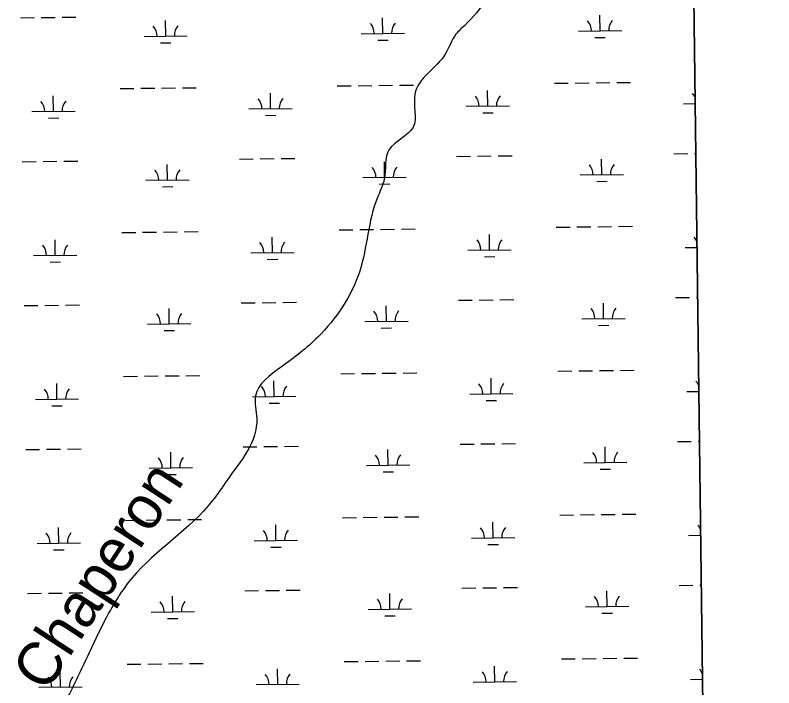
# Model space of a CAD drawing. Extents: x 3704301 to 3742427, y 506229 to 532009.
# Drawn here: x 3738499 to 3740252, y 525018 to 526572 of the extents above; entities that cross this region are included whole.
import ezdxf

# ---------------------------------------------------------------- set-up
doc = ezdxf.new("R2010")
doc.units = 0
for name, color, linetype in [('V-GRID-FRAM', 7, 'Continuous'), ('V-RIVR-IDEN', 7, 'Continuous'), ('V-TOPO-SHOR', 7, 'Continuous'), ('V-WETL-SWMP', 7, 'Continuous')]:
    doc.layers.add(name, color=color, linetype=linetype)

msp = doc.modelspace()

# ---------------------------------------------------------------- linework, layer by layer
at = {"layer": 'V-GRID-FRAM'}
msp.add_lwpolyline([(3708355.7, 529827.8), (3740022.4, 530214.7), (3740252.5, 512033.3), (3708569.9, 511646.2), (3708355.7, 529827.8)], dxfattribs=at)
at = {"layer": 'V-TOPO-SHOR'}
msp.add_spline([(3739633.6, 526676.7), (3739538.1, 526548.8), (3739518, 526528.2), (3739493.1, 526482.1), (3739422.9, 526389.6), (3739418.8, 526313.1), (3739363.4, 526261.5), (3739352.3, 526193.3), (3739336.5, 526150.7), (3739295.5, 525980.6), (3739198.5, 525827.9), (3739114.9, 525759.5), (3739054.6, 525692.5), (3739057.7, 525640), (3738989.2, 525497.5), (3738955.6, 525450.2), (3738769.5, 525271.5), (3738709.5, 525179.1), (3738664.8, 525086.9), (3738615.2, 524984.4), (3738564.5, 524878.8), (3738515.7, 524789.7), (3738338.2, 524654.9), (3738233.7, 524526.6), (3738185.7, 524499.4), (3738021.5, 524391.6), (3737961, 524339.9), (3737915.7, 524298.6), (3737762.7, 524119.1), (3737684.5, 524056.1), (3737619.4, 523958.9), (3737584.5, 523902.5), (3737552.2, 523884.2), (3737468.7, 523789), (3737423.5, 523742.6), (3737300.4, 523598.5), (3737169.2, 523466.2), (3736998.4, 523307), (3736804.6, 523129.1), (3736729.3, 523046.7), (3736532.9, 522866.1), (3736374.2, 522688.4), (3736294.5, 522601.7), (3736210.6, 522526.8), (3736161.2, 522489.9)], degree=3, dxfattribs=at)
at = {"layer": 'V-WETL-SWMP'}
for p, q in [((3740207.4, 515597.3), (3740049.3, 528087.6)), ((3738511.8, 526566.3), (3738543.8, 526566.7)), ((3738559.8, 526566.9), (3738591.8, 526567.3)), ((3738607.8, 526567.5), (3738639.8, 526567.8)), ((3739349.1, 526530.1), (3739348.6, 526566.1)), ((3739850.9, 526536.2), (3739850.5, 526572.2)), ((3738847.2, 526523.9), (3738846.8, 526559.9)), ((3739299.1, 526529.5), (3739399.1, 526530.7)), ((3739800.9, 526535.6), (3739900.9, 526536.8)), ((3738797.2, 526523.3), (3738897.2, 526524.6)), ((3738835.4, 526508.4), (3738859.4, 526508.7)), ((3739337.3, 526514.5), (3739361.3, 526514.8)), ((3739839.1, 526520.6), (3739863.1, 526520.9)), ((3738741.8, 526402.6), (3738773.8, 526403)), ((3738789.8, 526403.2), (3738821.8, 526403.6)), ((3738837.8, 526403.7), (3738869.8, 526404.1)), ((3738885.8, 526404.3), (3738917.8, 526404.7)), ((3739243.7, 526408.7), (3739275.7, 526409.1)), ((3739291.7, 526409.3), (3739323.7, 526409.7)), ((3739339.7, 526409.9), (3739371.7, 526410.3)), ((3739387.7, 526410.5), (3739419.7, 526410.9)), ((3739745.6, 526414.8), (3739777.6, 526415.2)), ((3739793.6, 526415.4), (3739825.6, 526415.8)), ((3739841.6, 526416), (3739873.6, 526416.4)), ((3739889.6, 526416.6), (3739921.6, 526417)), ((3738587.9, 526349.9), (3738587.4, 526385.9)), ((3739089.7, 526356.1), (3739089.3, 526392.1)), ((3739591.6, 526362.2), (3739591.2, 526398.2)), ((3740043.5, 526367.7), (3740071.1, 526368.1)), ((3738537.9, 526349.3), (3738637.9, 526350.6)), ((3739039.7, 526355.5), (3739139.7, 526356.7)), ((3739541.6, 526361.6), (3739641.6, 526362.8)), ((3738576.1, 526334.4), (3738600.1, 526334.7)), ((3739077.9, 526340.5), (3739101.9, 526340.8)), ((3739579.8, 526346.6), (3739603.8, 526346.9)), ((3739519.6, 526245.9), (3739551.6, 526246.3)), ((3739567.6, 526246.5), (3739599.6, 526246.9)), ((3739615.6, 526247.1), (3739647.6, 526247.5)), ((3740021.5, 526252), (3740053.5, 526252.4)), ((3740069.5, 526252.6), (3740072.6, 526252.6)), ((3738515.9, 526233.6), (3738547.9, 526234)), ((3738563.9, 526234.2), (3738595.9, 526234.6)), ((3738611.9, 526234.8), (3738643.9, 526235.2)), ((3738851.3, 526191.3), (3738850.8, 526227.3)), ((3739017.7, 526239.8), (3739049.7, 526240.1)), ((3739065.7, 526240.3), (3739097.7, 526240.7)), ((3739113.7, 526240.9), (3739145.7, 526241.3)), ((3739353.1, 526197.4), (3739352.7, 526233.4)), ((3739855, 526203.6), (3739854.6, 526239.6)), ((3738801.3, 526190.7), (3738901.3, 526191.9)), ((3739303.1, 526196.8), (3739403.1, 526198)), ((3739805, 526202.9), (3739905, 526204.2)), ((3738839.5, 526175.7), (3738863.5, 526176)), ((3739341.3, 526181.8), (3739365.3, 526182.1)), ((3739843.2, 526188), (3739867.2, 526188.3)), ((3738745.9, 526069.9), (3738777.9, 526070.3)), ((3738793.9, 526070.5), (3738825.9, 526070.9)), ((3738841.9, 526071.1), (3738873.9, 526071.5)), ((3738889.9, 526071.7), (3738921.9, 526072.1)), ((3739247.8, 526076.1), (3739279.8, 526076.4)), ((3739295.8, 526076.6), (3739327.8, 526077)), ((3739343.8, 526077.2), (3739375.8, 526077.6)), ((3739391.8, 526077.8), (3739423.8, 526078.2)), ((3739749.6, 526082.2), (3739781.6, 526082.6)), ((3739797.6, 526082.8), (3739829.6, 526083.2)), ((3739845.6, 526083.4), (3739877.6, 526083.8)), ((3739893.6, 526083.9), (3739925.6, 526084.3)), ((3738591.9, 526017.3), (3738591.5, 526053.3)), ((3739093.8, 526023.4), (3739093.4, 526059.4)), ((3739595.7, 526029.6), (3739595.2, 526065.6)), ((3740047.6, 526035.1), (3740075.3, 526035.4)), ((3738541.9, 526016.7), (3738641.9, 526017.9)), ((3739043.8, 526022.8), (3739143.8, 526024)), ((3739545.7, 526029), (3739645.7, 526030.2)), ((3738580.1, 526001.7), (3738604.1, 526002)), ((3739082, 526007.9), (3739106, 526008.1)), ((3739583.9, 526014), (3739607.9, 526014.3)), ((3739523.7, 525913.2), (3739555.7, 525913.6)), ((3739571.7, 525913.8), (3739603.7, 525914.2)), ((3739619.7, 525914.4), (3739651.7, 525914.8)), ((3740025.6, 525919.4), (3740057.6, 525919.8)), ((3740073.6, 525920), (3740076.8, 525920)), ((3738519.9, 525901), (3738551.9, 525901.4)), ((3738567.9, 525901.6), (3738599.9, 525902)), ((3738615.9, 525902.1), (3738647.9, 525902.5)), ((3738855.3, 525858.6), (3738854.9, 525894.6)), ((3739021.8, 525907.1), (3739053.8, 525907.5)), ((3739069.8, 525907.7), (3739101.8, 525908.1)), ((3739117.8, 525908.3), (3739149.8, 525908.7)), ((3739357.2, 525864.8), (3739356.8, 525900.8)), ((3739859.1, 525870.9), (3739858.6, 525906.9)), ((3738805.3, 525858), (3738905.3, 525859.3)), ((3739307.2, 525864.2), (3739407.2, 525865.4)), ((3739809.1, 525870.3), (3739909.1, 525871.5)), ((3738843.5, 525843.1), (3738867.5, 525843.4)), ((3739345.4, 525849.2), (3739369.4, 525849.5)), ((3739847.3, 525855.3), (3739871.3, 525855.6)), ((3738750, 525737.3), (3738782, 525737.7)), ((3738798, 525737.9), (3738830, 525738.3)), ((3738846, 525738.4), (3738878, 525738.8)), ((3738893.9, 525739), (3738925.9, 525739.4)), ((3739251.8, 525743.4), (3739283.8, 525743.8)), ((3739299.8, 525744), (3739331.8, 525744.4)), ((3739347.8, 525744.6), (3739379.8, 525745)), ((3739395.8, 525745.2), (3739427.8, 525745.6)), ((3739753.7, 525749.5), (3739785.7, 525749.9)), ((3739801.7, 525750.1), (3739833.7, 525750.5)), ((3739849.7, 525750.7), (3739881.7, 525751.1)), ((3739897.7, 525751.3), (3739929.7, 525751.7)), ((3738596, 525684.6), (3738595.6, 525720.6)), ((3739097.9, 525690.8), (3739097.4, 525726.8)), ((3739599.7, 525696.9), (3739599.3, 525732.9)), ((3740051.6, 525702.4), (3740079.5, 525702.8)), ((3738546, 525684), (3738646, 525685.3)), ((3739047.9, 525690.2), (3739147.9, 525691.4)), ((3739549.7, 525696.3), (3739649.7, 525697.5)), ((3738584.2, 525669.1), (3738608.2, 525669.4)), ((3739086.1, 525675.2), (3739110.1, 525675.5)), ((3739587.9, 525681.3), (3739611.9, 525681.6)), ((3739527.7, 525580.6), (3739559.7, 525581)), ((3739575.7, 525581.2), (3739607.7, 525581.6)), ((3739623.7, 525581.8), (3739655.7, 525582.2)), ((3740029.6, 525586.7), (3740061.6, 525587.1)), ((3740077.6, 525587.3), (3740081, 525587.4)), ((3738524, 525568.3), (3738556, 525568.7)), ((3738572, 525568.9), (3738604, 525569.3)), ((3738620, 525569.5), (3738652, 525569.9)), ((3738859.4, 525526), (3738859, 525562)), ((3739025.9, 525574.5), (3739057.9, 525574.8)), ((3739073.9, 525575), (3739105.9, 525575.4)), ((3739121.9, 525575.6), (3739153.9, 525576)), ((3739361.3, 525532.1), (3739360.8, 525568.1)), ((3739863.1, 525538.3), (3739862.7, 525574.3)), ((3738809.4, 525525.4), (3738909.4, 525526.6)), ((3739311.3, 525531.5), (3739411.3, 525532.7)), ((3739813.1, 525537.6), (3739913.1, 525538.9)), ((3738847.6, 525510.4), (3738871.6, 525510.7)), ((3739349.5, 525516.5), (3739373.5, 525516.8)), ((3739851.3, 525522.7), (3739875.3, 525523)), ((3738754, 525404.6), (3738786, 525405)), ((3738802, 525405.2), (3738834, 525405.6)), ((3738850, 525405.8), (3738882, 525406.2)), ((3738898, 525406.4), (3738930, 525406.8)), ((3739255.9, 525410.8), (3739287.9, 525411.1)), ((3739303.9, 525411.3), (3739335.9, 525411.7)), ((3739351.9, 525411.9), (3739383.9, 525412.3)), ((3739399.9, 525412.5), (3739431.9, 525412.9)), ((3739757.8, 525416.9), (3739789.8, 525417.3)), ((3739805.8, 525417.5), (3739837.8, 525417.9)), ((3739853.8, 525418.1), (3739885.8, 525418.5)), ((3739901.8, 525418.6), (3739933.8, 525419)), ((3738600.1, 525352), (3738599.6, 525388)), ((3739101.9, 525358.1), (3739101.5, 525394.1)), ((3739603.8, 525364.3), (3739603.4, 525400.3)), ((3740055.7, 525369.8), (3740083.7, 525370.1)), ((3738550.1, 525351.4), (3738650.1, 525352.6)), ((3739051.9, 525357.5), (3739151.9, 525358.7)), ((3739553.8, 525363.6), (3739653.8, 525364.9)), ((3738588.3, 525336.4), (3738612.3, 525336.7)), ((3739090.1, 525342.6), (3739114.1, 525342.8)), ((3739592, 525348.7), (3739616, 525349)), ((3739531.8, 525247.9), (3739563.8, 525248.3)), ((3739579.8, 525248.5), (3739611.8, 525248.9)), ((3739627.8, 525249.1), (3739659.8, 525249.5)), ((3740033.7, 525254.1), (3740065.7, 525254.5)), ((3740081.7, 525254.7), (3740085.2, 525254.7)), ((3738528.1, 525235.7), (3738560.1, 525236.1)), ((3738576.1, 525236.3), (3738608.1, 525236.7)), ((3738624.1, 525236.8), (3738656.1, 525237.2)), ((3738863.5, 525193.3), (3738863, 525229.3)), ((3739029.9, 525241.8), (3739061.9, 525242.2)), ((3739077.9, 525242.4), (3739109.9, 525242.8)), ((3739125.9, 525243), (3739157.9, 525243.4)), ((3739365.3, 525199.5), (3739364.9, 525235.5)), ((3739867.2, 525205.6), (3739866.8, 525241.6)), ((3738813.5, 525192.7), (3738913.5, 525194)), ((3739315.3, 525198.9), (3739415.3, 525200.1)), ((3739817.2, 525205), (3739917.2, 525206.2)), ((3738851.6, 525177.8), (3738875.6, 525178.1)), ((3739353.5, 525183.9), (3739377.5, 525184.2)), ((3739855.4, 525190), (3739879.4, 525190.3)), ((3738758.1, 525072), (3738790.1, 525072.4)), ((3738806.1, 525072.6), (3738838.1, 525073)), ((3738854.1, 525073.1), (3738886.1, 525073.5)), ((3738902.1, 525073.7), (3738934.1, 525074.1)), ((3739260, 525078.1), (3739292, 525078.5)), ((3739308, 525078.7), (3739340, 525079.1)), ((3739356, 525079.3), (3739387.9, 525079.7)), ((3739403.9, 525079.9), (3739435.9, 525080.3)), ((3739761.8, 525084.2), (3739793.8, 525084.6)), ((3739809.8, 525084.8), (3739841.8, 525085.2)), ((3739857.8, 525085.4), (3739889.8, 525085.8)), ((3739905.8, 525086), (3739937.8, 525086.4)), ((3738604.1, 525019.3), (3738603.7, 525055.3)), ((3739106, 525025.5), (3739105.6, 525061.5)), ((3739607.9, 525031.6), (3739607.4, 525067.6)), ((3740059.7, 525037.1), (3740087.9, 525037.5)), ((3738554.1, 525018.7), (3738654.1, 525020)), ((3739056, 525024.9), (3739156, 525026.1)), ((3739557.9, 525031), (3739657.9, 525032.2))]:
    msp.add_line(p, q, dxfattribs=at)
for centre, start, end in [((3739906.2, 526537.4), 139.9282, 181.4719), ((3738792, 526523.7), 359.9282, 41.4719), ((3738902.4, 526525.1), 139.9282, 181.4719), ((3739293.8, 526529.9), 359.9282, 41.4719), ((3739404.3, 526531.2), 139.9282, 181.4719), ((3739795.7, 526536), 359.9282, 41.4719), ((3739536.4, 526362), 359.9282, 41.4719), ((3739646.8, 526363.4), 139.9282, 181.4719), ((3740038.2, 526368.1), 21.9532, 41.4719), ((3738532.6, 526349.7), 359.9282, 41.4719), ((3738643.1, 526351.1), 139.9282, 181.4719), ((3739034.5, 526355.9), 359.9282, 41.4719), ((3739145, 526357.2), 139.9282, 181.4719), ((3739910.2, 526204.7), 139.9282, 181.4719), ((3738796, 526191.1), 359.9282, 41.4719), ((3738906.5, 526192.4), 139.9282, 181.4719), ((3739297.9, 526197.2), 359.9282, 41.4719), ((3739408.4, 526198.6), 139.9282, 181.4719), ((3739799.8, 526203.4), 359.9282, 41.4719), ((3739540.4, 526029.4), 359.9282, 41.4719), ((3739650.9, 526030.7), 139.9282, 181.4719), ((3740042.3, 526035.5), 21.2916, 41.4719), ((3738536.7, 526017.1), 359.9282, 41.4719), ((3738647.2, 526018.4), 139.9282, 181.4719), ((3739038.6, 526023.2), 359.9282, 41.4719), ((3739149, 526024.6), 139.9282, 181.4719), ((3739803.8, 525870.7), 359.9282, 41.4719), ((3739914.3, 525872.1), 139.9282, 181.4719), ((3738800.1, 525858.4), 359.9282, 41.4719), ((3738910.6, 525859.8), 139.9282, 181.4719), ((3739302, 525864.6), 359.9282, 41.4719), ((3739412.4, 525865.9), 139.9282, 181.4719), ((3739544.5, 525696.7), 359.9282, 41.4719), ((3739655, 525698.1), 139.9282, 181.4719), ((3740046.4, 525702.8), 20.6091, 41.4719), ((3738540.8, 525684.4), 359.9282, 41.4719), ((3738651.2, 525685.8), 139.9282, 181.4719), ((3739042.6, 525690.6), 359.9282, 41.4719), ((3739153.1, 525691.9), 139.9282, 181.4719), ((3739807.9, 525538.1), 359.9282, 41.4719), ((3739918.4, 525539.4), 139.9282, 181.4719), ((3738804.1, 525525.8), 359.9282, 41.4719), ((3738914.6, 525527.1), 139.9282, 181.4719), ((3739306, 525531.9), 359.9282, 41.4719), ((3739416.5, 525533.3), 139.9282, 181.4719), ((3739548.6, 525364.1), 359.9282, 41.4719), ((3739659, 525365.4), 139.9282, 181.4719), ((3740050.4, 525370.2), 19.9033, 41.4719), ((3738544.8, 525351.8), 359.9282, 41.4719), ((3738655.3, 525353.1), 139.9282, 181.4719), ((3739046.7, 525357.9), 359.9282, 41.4719), ((3739157.2, 525359.3), 139.9282, 181.4719), ((3739812, 525205.4), 359.9282, 41.4719), ((3739922.4, 525206.8), 139.9282, 181.4719), ((3738808.2, 525193.1), 359.9282, 41.4719), ((3738918.7, 525194.5), 139.9282, 181.4719), ((3739310.1, 525199.3), 359.9282, 41.4719), ((3739420.6, 525200.6), 139.9282, 181.4719), ((3739552.6, 525031.4), 359.9282, 41.4719), ((3739663.1, 525032.8), 139.9282, 181.4719), ((3740054.5, 525037.5), 19.1715, 41.4719), ((3738548.9, 525019.1), 359.9282, 41.4719), ((3738659.4, 525020.5), 139.9282, 181.4719), ((3739050.8, 525025.3), 359.9282, 41.4719), ((3739161.2, 525026.6), 139.9282, 181.4719)]:
    msp.add_arc(centre, 35.2, start, end, dxfattribs=at)

# ---------------------------------------------------------------- texts
at = {"layer": 'V-RIVR-IDEN'}
msp.add_text('Chaperon', height=100, rotation=56.853, dxfattribs=at).set_placement((3738570.9, 525004.3))

doc.saveas('drawing.dxf')
